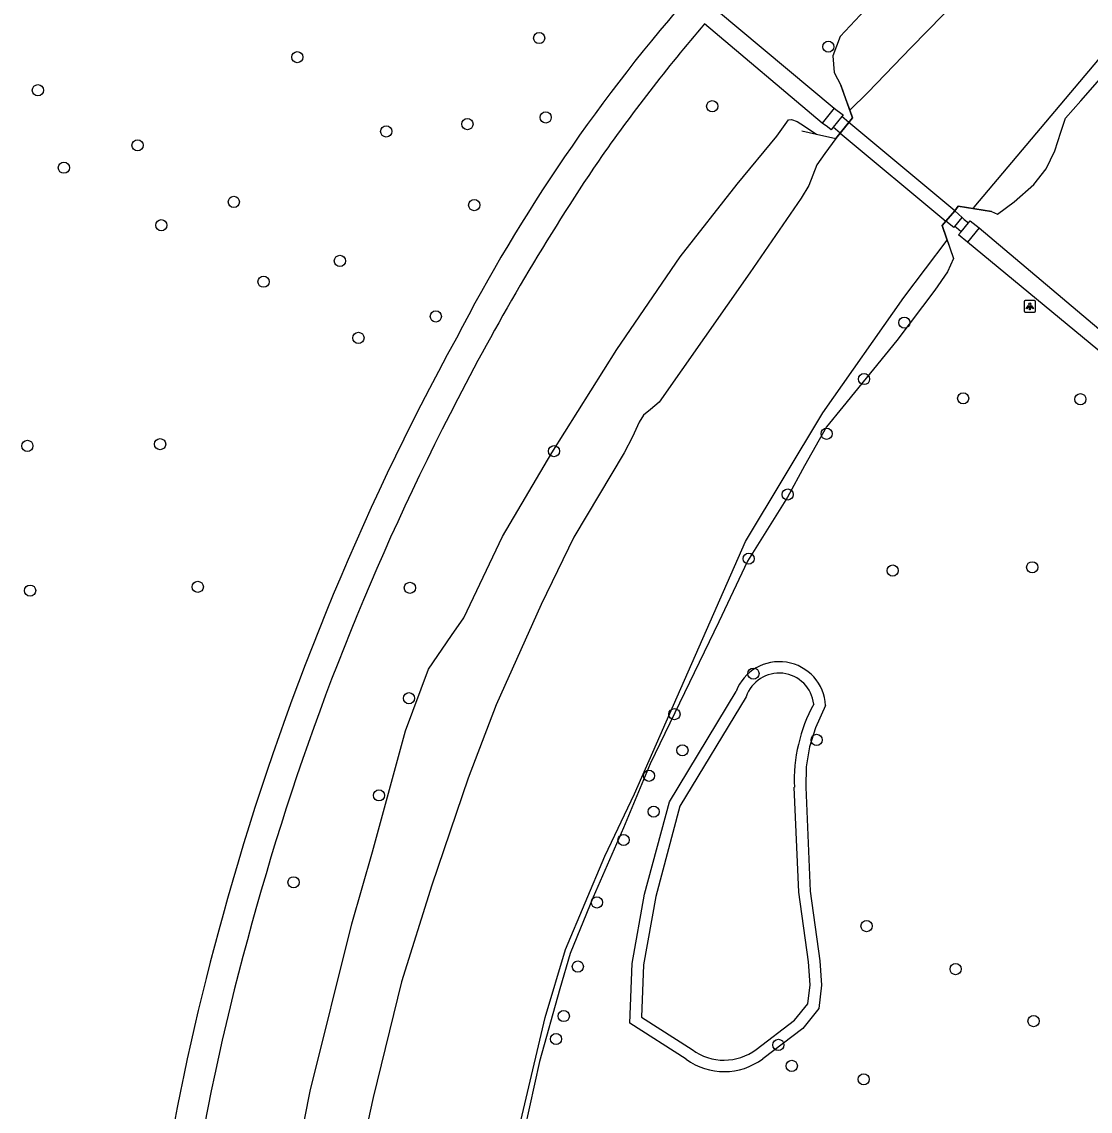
# Model space of a CAD drawing. Extents: x 161477 to 163040, y 383680 to 384868.
# Drawn here: x 161596.3 to 161689.8, y 384282.7 to 384378 of the extents above; entities that cross this region are included whole.
import ezdxf

# ---------------------------------------------------------------- set-up
doc = ezdxf.new("R2010")
doc.units = 0
for name, color, linetype in [('IMGEO_Boom', 7, 'Continuous'), ('IMGEO_Dek', 7, 'Continuous'), ('IMGEO_Groenvoorziening', 7, 'Continuous'), ('IMGEO_Kademuur', 7, 'Continuous'), ('IMGEO_Lichtpunt', 7, 'Continuous'), ('IMGEO_Meer_plas_ven_vijver', 7, 'Continuous'), ('IMGEO_Voetpad_gesloten', 7, 'Continuous'), ('IMGEO_Voetpad_open', 7, 'Continuous'), ('IMGEO_Waterloop', 7, 'Continuous')]:
    doc.layers.add(name, color=color, linetype=linetype)

msp = doc.modelspace()

# ---------------------------------------------------------------- linework, layer by layer
at = {"layer": 'IMGEO_Boom'}
for centre in [(161641.563, 384376.61), (161666.855, 384375.853), (161620.409, 384374.938), (161597.723, 384372.048), (161656.7, 384370.648), (161642.138, 384369.667), (161628.187, 384368.44), (161635.288, 384369.081), (161606.436, 384367.225), (161599.994, 384365.266), (161614.858, 384362.276), (161635.883, 384361.995), (161608.516, 384360.235), (161624.135, 384357.116), (161617.459, 384355.291), (161632.525, 384352.258), (161673.505, 384351.716), (161625.756, 384350.38), (161669.98, 384346.776), (161678.646, 384345.093), (161688.899, 384345.015), (161666.702, 384341.993), (161596.802, 384340.934), (161608.411, 384341.081), (161642.859, 384340.469), (161663.3, 384336.678), (161659.888, 384331.061), (161684.689, 384330.312), (161672.482, 384330.024), (161597.04, 384328.27), (161611.704, 384328.599), (161630.259, 384328.513), (161660.303, 384321.01), (161630.175, 384318.854), (161653.395, 384317.46), (161665.828, 384315.209), (161654.092, 384314.298), (161651.169, 384312.071), (161627.553, 384310.353), (161651.579, 384308.933), (161648.943, 384306.451), (161620.083, 384302.753), (161646.612, 384300.988), (161670.195, 384298.921), (161644.945, 384295.379), (161677.985, 384295.156), (161643.717, 384291.05), (161684.802, 384290.61), (161643.041, 384289.04), (161662.487, 384288.527), (161663.657, 384286.688), (161669.949, 384285.514)]:
    msp.add_circle(centre, 0.489, dxfattribs=at)
at = {"layer": 'IMGEO_Dek'}
msp.add_lwpolyline([(161668.647, 384369.233), (161667.899, 384368.298), (161677.145, 384360.603), (161677.917, 384361.506)], close=True, dxfattribs=at)
at = {"layer": 'IMGEO_Groenvoorziening'}
for points in [[(161759.688, 384484.154), (161758.436, 384482.076), (161757.373, 384480.635), (161755.179, 384477.753), (161746.652, 384468.552), (161723.708, 384441.539), (161709.389, 384424.616), (161698.907, 384411.127), (161685.716, 384395.967), (161681.616, 384390.954), (161678.876, 384387.687), (161675.659, 384384.514), (161671.398, 384380.51), (161667.9, 384376.744), (161667.252, 384375.066), (161667.374, 384373.585), (161667.949, 384372.475), (161668.365, 384371.326), (161668.738, 384370.296)], [(161679.483, 384361.708), (161681.121, 384361.447), (161681.636, 384361.196), (161683.094, 384362.286), (161684.832, 384363.81), (161685.906, 384365.181), (161686.661, 384366.75), (161687.175, 384368.383), (161687.604, 384369.594), (161688.936, 384371.107), (161694.878, 384377.918), (161700.653, 384384.59)], [(161618.766, 384270.465), (161621.547, 384284.485), (161625.178, 384299.114), (161626.982, 384305.431), (161629.886, 384315.992), (161631.873, 384321.396), (161633.91, 384324.348), (161634.96, 384325.879), (161638.349, 384333.002), (161642.671, 384340.321), (161648.367, 384349.366), (161653.883, 384357.481), (161658.894, 384363.821), (161662.341, 384368.032), (161663.384, 384369.46), (161663.637, 384369.492), (161664.142, 384369.322), (161664.442, 384369.093), (161665.821, 384368.197), (161667.518, 384367.822)], [(161677.247, 384358.926), (161677.803, 384357.312), (161677.274, 384356.167), (161676.183, 384354.556), (161672.842, 384350.145), (161668.131, 384344.341), (161666.681, 384342.593), (161664.767, 384339.176), (161663.277, 384336.439), (161659.779, 384330.839), (161657.278, 384325.525), (161651.268, 384313.129), (161648.925, 384307.507), (161646.286, 384301.436), (161644.271, 384296.509), (161643.385, 384293.418), (161641.582, 384287.082), (161639.843, 384279.148)], [(161654.411, 384287.269), (161649.489, 384290.43), (161649.692, 384295.636), (161650.779, 384301.719), (161652.948, 384309.795), (161658.781, 384319.449)], [(161666.616, 384318.215), (161665.722, 384316.268), (161665.21, 384314.59), (161664.928, 384312.859), (161664.881, 384311.073), (161665.271, 384301.977)], [(161665.271, 384301.977), (161666.112, 384295.894), (161666.259, 384293.766), (161666.009, 384291.707), (161664.61, 384289.965), (161661.128, 384287.314)]]:
    msp.add_lwpolyline(points, dxfattribs=at)
for centre, radius, start, end in [((161662.567, 384317.998), 4.055, 3.06393, 159.03513), ((161657.739, 384291.851), 5.663, 234.0089, 306.75879)]:
    msp.add_arc(centre, radius, start, end, dxfattribs=at)
at = {"layer": 'IMGEO_Kademuur'}
for points in [[(161664.531, 384368.483), (161665.821, 384368.197), (161667.518, 384367.822), (161668.975, 384369.642), (161667.949, 384372.475)], [(161681.121, 384361.447), (161678.217, 384361.909), (161677.917, 384361.506), (161677.145, 384360.603), (161676.808, 384360.201), (161677.803, 384357.312)]]:
    msp.add_lwpolyline(points, dxfattribs=at)
at = {"layer": 'IMGEO_Lichtpunt'}
for p, q in [((161683.977, 384353.543), (161683.977, 384352.736)), ((161683.977, 384353.543), (161683.977, 384352.736)), ((161684.879, 384353.638), (161684.071, 384353.638)), ((161684.879, 384353.638), (161684.071, 384353.638)), ((161684.973, 384352.736), (161684.973, 384353.543)), ((161684.973, 384352.736), (161684.973, 384353.543)), ((161684.071, 384352.642), (161684.879, 384352.642)), ((161684.071, 384352.642), (161684.879, 384352.642))]:
    msp.add_line(p, q, dxfattribs=at)
for points in [[(161684.351, 384353.207), (161684.39, 384353.179), (161684.202, 384352.917), (161684.164, 384352.944), (161684.351, 384353.207)], [(161684.453, 384353.159), (161684.5, 384353.159), (161684.5, 384352.837), (161684.453, 384352.837), (161684.453, 384353.159)], [(161684.563, 384353.179), (161684.601, 384353.206), (161684.788, 384352.944), (161684.749, 384352.916), (161684.563, 384353.179)]]:
    msp.add_lwpolyline(points, dxfattribs=at)
msp.add_circle((161684.476, 384353.341), 0.0994, dxfattribs=at)
for centre, start, end in [((161684.071, 384353.543), 90, 180), ((161684.071, 384353.543), 90, 180), ((161684.879, 384353.543), 0, 90), ((161684.879, 384353.543), 0, 90), ((161684.071, 384352.736), 180, 270), ((161684.071, 384352.736), 180, 270), ((161684.879, 384352.736), 270, 0), ((161684.879, 384352.736), 270, 360)]:
    msp.add_arc(centre, 0.0946, start, end, dxfattribs=at)
at = {"layer": 'IMGEO_Meer_plas_ven_vijver'}
for points in [[(161659.671, 384318.989), (161653.877, 384309.399), (161651.756, 384301.501), (161650.689, 384295.528), (161650.511, 384290.962), (161654.946, 384288.114)], [(161660.556, 384288.135), (161663.907, 384290.687), (161665.051, 384292.111), (161665.255, 384293.792), (161665.117, 384295.791), (161664.274, 384301.887), (161663.88, 384311.065)]]:
    msp.add_lwpolyline(points, dxfattribs=at)
for centre, radius, start, end in [((161662.55, 384318.014), 3.04, 6.15172, 161.2979), ((161677.914, 384311.634), 14.045, 151.47899, 182.3202), ((161657.737, 384291.872), 4.681, 233.3998, 307.02915)]:
    msp.add_arc(centre, radius, start, end, dxfattribs=at)
at = {"layer": 'IMGEO_Voetpad_gesloten'}
for points in [[(161668.047, 384369.733), (161667.29, 384368.805)], [(161668.647, 384369.233), (161668.047, 384369.733)], [(161667.899, 384368.298), (161667.29, 384368.805)], [(161668.647, 384369.233), (161667.899, 384368.298)], [(161667.899, 384368.298), (161677.145, 384360.603), (161677.917, 384361.506), (161668.647, 384369.233), (161667.899, 384368.298)], [(161677.145, 384360.603), (161677.917, 384361.506)], [(161677.917, 384361.506), (161678.551, 384360.918)], [(161677.911, 384360.127), (161677.833, 384360.031), (161677.145, 384360.603)], [(161677.911, 384360.127), (161678.551, 384360.918)]]:
    msp.add_lwpolyline(points, dxfattribs=at)
at = {"layer": 'IMGEO_Voetpad_open'}
for points in [[(161752.168, 384490.621), (161657.242, 384379.29), (161657.074, 384379.09), (161667.367, 384370.485)], [(161666.324, 384369.169), (161656.032, 384377.853)], [(161667.367, 384370.485), (161666.324, 384369.169)], [(161667.367, 384370.485), (161667.631, 384370.28), (161668.149, 384369.879), (161668.047, 384369.733)], [(161667.29, 384368.805), (161667.099, 384368.588), (161666.77, 384368.834), (161666.324, 384369.169)], [(161678.461, 384359.657), (161678.059, 384360), (161677.911, 384360.127)], [(161678.461, 384359.657), (161679.103, 384360.434)], [(161678.551, 384360.918), (161678.747, 384360.746), (161679.103, 384360.434)], [(161679.103, 384360.434), (161679.268, 384360.624), (161680.048, 384359.994)], [(161679.013, 384358.766), (161678.247, 384359.398), (161678.461, 384359.657)], [(161680.048, 384359.994), (161679.013, 384358.766)], [(161680.048, 384359.994), (161691.828, 384350.073)], [(161691.764, 384348.214), (161679.013, 384358.766)]]:
    msp.add_lwpolyline(points, dxfattribs=at)
for centre, radius, start, end in [((161768.01, 384281.305), 150.466, 138.612, 152.68536), ((161768.547, 384281.167), 148.35, 139.32687, 145.19261), ((161814.849, 384252.539), 202.731, 146.01919, 152.84909), ((161839.561, 384237.997), 233.98, 151.3028, 164.29323), ((161838.3, 384238.566), 229.98, 152.41778, 164.34454), ((161828.711, 384239.939), 223.012, 164.01886, 175.9139), ((161829.295, 384239.761), 220.99, 164.01283, 176.53858)]:
    msp.add_arc(centre, radius, start, end, dxfattribs=at)
at = {"layer": 'IMGEO_Waterloop'}
for points in [[(161762.134, 384482.045), (161762.295, 384480.939), (161761.971, 384479.205), (161761.215, 384477.241), (161760.372, 384475.642), (161758.69, 384473.502), (161756.712, 384471.126), (161754.308, 384468.631), (161751.566, 384465.016), (161749.306, 384462.492), (161746.503, 384459.7), (161741.305, 384453.098), (161733.957, 384444.155), (161722.162, 384431.488), (161708.536, 384415.373), (161698.725, 384403.87), (161691.37, 384395.397), (161682.454, 384384.357), (161674.105, 384375.792), (161670.311, 384371.844), (161668.738, 384370.296)], [(161679.483, 384361.708), (161679.606, 384361.828), (161753.407, 384449.382), (161772.606, 384473.263)], [(161668.738, 384370.296), (161668.975, 384369.642), (161668.647, 384369.233)], [(161667.518, 384367.822), (161666.557, 384366.499), (161665.855, 384365.526), (161665.158, 384363.698), (161664.483, 384362.616), (161659.983, 384356.065), (161652.051, 384344.755), (161651.298, 384344.119), (161650.683, 384343.612), (161650.3, 384342.999), (161649.739, 384341.724), (161648.992, 384340.314), (161644.594, 384332.954), (161641.738, 384327.059), (161637.812, 384318.283), (161635.342, 384311.869), (161632.184, 384302.504), (161629.535, 384294.044), (161627.054, 384283.911), (161624.424, 384271.944)], [(161667.899, 384368.298), (161667.518, 384367.822)], [(161677.917, 384361.506), (161678.217, 384361.909), (161679.483, 384361.708)], [(161677.247, 384358.926), (161676.808, 384360.201), (161677.145, 384360.603)], [(161638.647, 384276.315), (161642.087, 384290.933), (161643.856, 384296.867), (161647.308, 384305.044), (161649.912, 384310.503), (161659.6, 384332.567), (161666.369, 384343.821), (161673.455, 384353.905), (161677.247, 384358.926)]]:
    msp.add_lwpolyline(points, dxfattribs=at)

doc.saveas('drawing.dxf')
